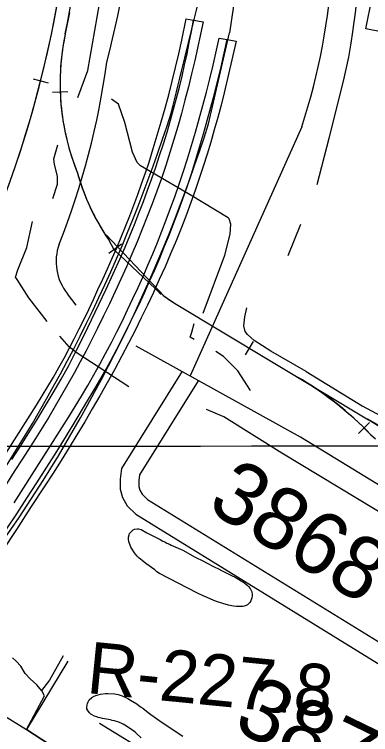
# Model space of a CAD drawing. Extents: x 3297716 to 3335574, y 688621 to 713991.
# Drawn here: x 3319601 to 3320173, y 702643 to 703800 of the extents above; entities that cross this region are included whole.
import ezdxf

# ---------------------------------------------------------------- set-up
doc = ezdxf.new("R2010")
doc.units = 0
for name, color, linetype in [('V-BLDG-OTLN', 7, 'Continuous'), ('V-BRDG-OTLN', 7, 'Continuous'), ('V-GRID-MAJR', 7, 'Continuous'), ('V-RAIL-TRAK', 7, 'Continuous'), ('V-RIVR-RANG-IDEN', 7, 'Continuous'), ('V-ROAD-CNTR', 7, 'Continuous'), ('V-SITE-VEGE', 7, 'Continuous'), ('V-SURV-IDEN', 7, 'Continuous'), ('V-TOPO-SHOR', 7, 'Continuous'), ('V-TRAN-LOCK', 7, 'Continuous')]:
    doc.layers.add(name, color=color, linetype=linetype)

msp = doc.modelspace()

# ---------------------------------------------------------------- linework, layer by layer
at = {"layer": 'V-BLDG-OTLN'}
msp.add_lwpolyline([(3320165.518631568, 703777.1784187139), (3320175.3526119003, 703828.00031707), (3320224.29251402, 703818.53033601), (3320214.458533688, 703767.7084376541)], close=True, dxfattribs=at)
at = {"layer": 'V-BRDG-OTLN'}
for points in [[(3319586.95, 703094.658), (3319636.321, 703172.558), (3319645.535, 703187.488), (3319654.573, 703202.5260000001), (3319663.433, 703217.669), (3319672.11, 703232.917), (3319680.607, 703248.262), (3319688.9220000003, 703263.706), (3319697.053, 703279.251), (3319705.001, 703294.887), (3319712.7630000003, 703310.6140000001), (3319720.336, 703326.434), (3319727.724, 703342.339), (3319734.92, 703358.33), (3319742.7830000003, 703374.96), (3319750.46, 703391.676), (3319757.96, 703408.475), (3319765.276, 703425.357), (3319772.4050000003, 703442.316), (3319779.35, 703459.356), (3319786.108, 703476.469), (3319792.68, 703493.658), (3319799.062, 703510.916), (3319805.257, 703528.2440000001), (3319811.264, 703545.64), (3319817.078, 703563.101), (3319823.867, 703584.605), (3319830.431, 703606.179), (3319836.765, 703627.818), (3319842.8740000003, 703649.519), (3319848.756, 703671.279), (3319854.409, 703693.098), (3319859.83, 703714.973), (3319865.022, 703736.899), (3319869.982, 703758.88), (3319876.6380000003, 703792.975), (3319888.514, 703790.954), (3319903.911, 703788.332), (3319890.574, 703726.274), (3319885.549, 703704.946), (3319880.289, 703683.675), (3319874.795, 703662.466), (3319869.066, 703641.321), (3319863.107, 703620.241), (3319856.916, 703599.228), (3319850.4930000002, 703578.283), (3319843.841, 703557.416), (3319836.96, 703536.627), (3319829.542, 703516.159), (3319821.915, 703495.765), (3319814.086, 703475.449), (3319806.051, 703455.211), (3319797.812, 703435.05), (3319789.372, 703414.9720000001), (3319780.732, 703394.979), (3319771.889, 703375.066), (3319762.847, 703355.246), (3319753.6040000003, 703335.517), (3319744.165, 703315.875), (3319734.529, 703296.333), (3319725.352, 703278.143), (3319715.995, 703260.0380000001), (3319706.455, 703242.034), (3319696.737, 703224.123), (3319686.841, 703206.309), (3319676.769, 703188.5920000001), (3319666.519, 703170.975), (3319656.095, 703153.462), (3319645.4960000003, 703136.0480000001), (3319634.7260000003, 703118.743), (3319623.7830000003, 703101.542), (3319612.669, 703084.453), (3319601.387, 703067.475), (3319533.7600000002, 702960.197)], [(3319596.953, 703085.284), (3319610.65, 703106.4890000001), (3319624.146, 703127.821), (3319637.438, 703149.278), (3319650.528, 703170.86), (3319663.412, 703192.5650000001), (3319676.091, 703214.388), (3319688.5640000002, 703236.331), (3319700.88, 703260.653), (3319713.015, 703285.0650000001), (3319724.961, 703309.563), (3319736.72, 703334.149), (3319748.294, 703358.817), (3319759.681, 703383.5700000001), (3319770.877, 703408.399), (3319778.69, 703426.461), (3319786.311, 703444.606), (3319793.735, 703462.831), (3319800.9620000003, 703481.138), (3319807.991, 703499.5210000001), (3319814.823, 703517.982), (3319821.452, 703536.512), (3319827.8850000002, 703555.116), (3319834.115, 703573.79), (3319840.142, 703592.527), (3319845.971, 703611.332), (3319851.593, 703630.198), (3319856.531, 703647.86), (3319861.259, 703665.5750000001), (3319865.7830000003, 703683.346), (3319870.096, 703701.167), (3319874.201, 703719.0380000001), (3319878.096, 703736.954), (3319881.778, 703754.915), (3319885.254, 703772.915), (3319888.514, 703790.954)], [(3319600.2660000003, 703015.691), (3319688.187, 703153.725), (3319698.579, 703170.41), (3319708.765, 703187.22), (3319718.747, 703204.15), (3319728.524, 703221.2000000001), (3319738.093, 703238.366), (3319747.452, 703255.645), (3319756.598, 703273.037), (3319765.534, 703290.537), (3319774.254, 703308.144), (3319782.762, 703325.855), (3319791.193, 703343.615), (3319799.436, 703361.468), (3319807.487, 703379.408), (3319815.349, 703397.437), (3319823.017, 703415.547), (3319830.492, 703433.7390000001), (3319837.775, 703452.012), (3319844.861, 703470.362), (3319851.75, 703488.786), (3319858.4450000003, 703507.283), (3319864.9420000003, 703525.854), (3319871.929, 703546.996), (3319878.7, 703568.207), (3319885.2600000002, 703589.486), (3319891.6, 703610.83), (3319897.728, 703632.238), (3319903.639, 703653.705), (3319909.332, 703675.229), (3319914.808, 703696.8150000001), (3319920.066, 703718.454), (3319929.9250000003, 703761.884), (3319942.446, 703759.752), (3319957.198, 703757.2440000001), (3319937.83, 703674.035), (3319932.7430000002, 703654.231), (3319927.44, 703634.484), (3319921.927, 703614.799), (3319916.201, 703595.177), (3319910.264, 703575.621), (3319904.116, 703556.132), (3319897.757, 703536.713), (3319891.185, 703517.367), (3319884.412, 703498.096), (3319877.426, 703478.904), (3319869.099, 703457.799), (3319860.553, 703436.781), (3319851.787, 703415.85), (3319842.803, 703395.014), (3319833.6010000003, 703374.272), (3319824.184, 703353.6240000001), (3319814.553, 703333.072), (3319804.708, 703312.625), (3319794.648, 703292.278), (3319784.377, 703272.0380000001), (3319773.0870000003, 703250.714), (3319761.606, 703229.488), (3319749.934, 703208.359), (3319738.074, 703187.338), (3319726.028, 703166.416), (3319713.795, 703145.6020000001), (3319701.376, 703124.895), (3319688.773, 703104.296), (3319675.987, 703083.81), (3319663.019, 703063.434), (3319649.8710000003, 703043.176), (3319626.919, 703008.1240000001), (3319604.1, 702972.98), (3319581.412, 702937.7490000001)], [(3319588.451, 702973.251), (3319604.8540000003, 702998.0210000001), (3319621.099, 703022.892), (3319637.186, 703047.865), (3319653.115, 703072.937), (3319668.8850000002, 703098.107), (3319684.4960000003, 703123.373), (3319699.947, 703148.736), (3319715.237, 703174.1900000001), (3319730.366, 703199.7390000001), (3319745.33, 703225.38), (3319755.095, 703243.304), (3319764.667, 703261.329), (3319774.051, 703279.453), (3319783.241, 703297.672), (3319792.238, 703315.988), (3319801.04, 703334.393), (3319809.646, 703352.888), (3319818.057, 703371.4720000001), (3319826.269, 703390.144), (3319834.2830000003, 703408.895), (3319842.098, 703427.731), (3319849.713, 703446.644), (3319857.126, 703465.635), (3319864.3370000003, 703484.7000000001), (3319871.348, 703503.836), (3319878.151, 703523.044), (3319885.108, 703544.252), (3319891.844, 703565.5260000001), (3319898.361, 703586.868), (3319904.6520000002, 703608.2760000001), (3319910.725, 703629.747), (3319916.574, 703651.278), (3319922.198, 703672.868), (3319927.598, 703694.511), (3319932.773, 703716.208), (3319937.723, 703737.958), (3319942.448, 703759.752)]]:
    msp.add_lwpolyline(points, dxfattribs=at)
at = {"layer": 'V-GRID-MAJR'}
msp.add_spline([(3301843.772, 703091.794), (3307096.381, 703095.232), (3312348.989, 703099.434), (3317601.597, 703104.4), (3322854.204, 703110.13), (3328106.81, 703116.6240000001), (3333359.415, 703123.882), (3333359.416, 703123.882)], degree=3, dxfattribs=at)
at = {"layer": 'V-RAIL-TRAK'}
for points in [[(3319590.992780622, 703523.4279262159), (3319601.607759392, 703553.6378657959), (3319611.7327391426, 703584.2958044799), (3319621.2847200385, 703614.8557433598), (3319630.3187019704, 703645.6826817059), (3319638.652685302, 703676.8026194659), (3319646.5946694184, 703707.7975574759), (3319654.019654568, 703739.0584949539), (3319660.744641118, 703770.6124318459), (3319667.0786284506, 703802.0413689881), (3319672.865616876, 703833.5543059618), (3319677.9536067, 703865.361242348), (3319713.2531785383, 703984.4955856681)], [(3319689.214584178, 703803.3903662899), (3319682.574597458, 703768.8234354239), (3319681.21860017, 703762.2594485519), (3319680.0206025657, 703755.701461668), (3319678.9346047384, 703749.1194748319), (3319677.9156067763, 703742.484488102), (3319677.0546084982, 703735.8545013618), (3319676.314609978, 703729.2385145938), (3319675.6406113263, 703722.569527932), (3319675.124612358, 703715.90554126), (3319674.7296131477, 703709.25555456), (3319674.437613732, 703702.5435679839), (3319674.2756140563, 703695.882581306), (3319674.1876142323, 703689.206594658), (3319674.2496141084, 703682.4976080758), (3319674.4396137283, 703675.8406213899), (3319674.741613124, 703669.1596347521), (3319675.1276123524, 703662.4996480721), (3319675.6626112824, 703655.808661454), (3319676.2896100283, 703649.1756747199), (3319677.0656084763, 703642.5116880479), (3319677.932606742, 703635.9057012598), (3319678.911604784, 703629.2767145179), (3319680.01860257, 703622.698727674), (3319681.246600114, 703616.1337408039), (3319682.5575974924, 703609.5907538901), (3319684.026594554, 703603.0527669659), (3319685.5775914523, 703596.5367799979), (3319687.257588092, 703590.071792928), (3319689.020584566, 703583.6288058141), (3319690.9485807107, 703577.227818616), (3319692.960576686, 703570.849831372), (3319695.062572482, 703564.529844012), (3319697.284568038, 703558.2238566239), (3319699.6355633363, 703551.9678691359), (3319702.106558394, 703545.726881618), (3319702.287558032, 703545.252882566), (3319704.0375545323, 703539.1498947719), (3319705.917550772, 703533.1219068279), (3319707.9015468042, 703527.1229188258), (3319709.966542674, 703521.1089308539), (3319712.1605382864, 703515.167942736), (3319714.4495337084, 703509.291954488), (3319716.81852897, 703503.40096627), (3319719.317523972, 703497.5839779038), (3319721.910518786, 703491.8309894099), (3319724.6195133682, 703486.0730009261), (3319727.412507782, 703480.414012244), (3319730.276502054, 703474.7740235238), (3319733.279496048, 703469.174034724), (3319736.367489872, 703463.6730457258), (3319739.5604834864, 703458.2010566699), (3319742.81347698, 703452.784067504), (3319746.206470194, 703447.4060782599), (3319748.841464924, 703443.359086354)], [(3319630.811700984, 703696.561579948), (3319655.029652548, 703690.35559236)], [(3319686.95858869, 703675.702621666), (3319661.984638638, 703674.5716239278)], [(3319832.8802968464, 703353.8362653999), (3319836.67328926, 703350.978271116), (3319760.9602302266, 703421.7916846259), (3319748.0807677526, 703446.059768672), (3319841.77827905, 703347.2862784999), (3319847.01326858, 703343.669285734), (3319852.26325808, 703340.13129281), (3319857.589247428, 703336.7272996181), (3319858.246246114, 703336.289300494), (3320169.761623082, 703149.1866747), (3320196.3515699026, 703134.19170469), (3320168.5946254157, 703149.8876732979), (3320276.169410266, 703083.328806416), (3320449.2410641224, 702983.979005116), (3320632.138698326, 702868.8952352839)], [(3319772.6884172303, 703431.3351104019), (3319752.78345704, 703416.2091406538)], [(3319858.246246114, 703336.289300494), (3320169.761623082, 703149.1866747), (3320196.3515699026, 703134.19170469)], [(3319984.508993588, 703275.0344230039), (3319971.6360193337, 703253.6034658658)], [(3320055.588851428, 703217.76153755), (3320060.433841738, 703214.949543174), (3320068.131826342, 703210.273552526), (3320075.7908110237, 703205.489562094), (3320083.33779593, 703200.5985718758), (3320090.841780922, 703195.5255820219), (3320098.196766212, 703190.3105924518), (3320105.4757516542, 703185.0256030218), (3320112.713737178, 703179.5576139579), (3320119.803722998, 703174.020625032), (3320126.815708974, 703168.339636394), (3320133.7136951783, 703162.479648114), (3320140.5006816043, 703156.5856599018), (3320147.209668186, 703150.54667198), (3320153.805654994, 703144.3286844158), (3320160.289642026, 703138.077696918), (3320166.661629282, 703131.7197096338), (3320172.918616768, 703125.1817227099), (3320181.010600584, 703118.4107362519)], [(3320171.290620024, 703144.7586835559), (3320153.6326553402, 703127.06171895)], [(3320168.5946254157, 703149.8876732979), (3320276.169410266, 703083.328806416), (3320449.2410641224, 702983.979005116), (3320632.138698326, 702868.8952352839), (3320843.5052755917, 702740.2184926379), (3320944.882072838, 702671.6586297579)]]:
    msp.add_lwpolyline(points, dxfattribs=at)
for centre, radius, start, end in [((3317640.2768731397, 704182.8016658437), 2083.832519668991, 348.54127501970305, 4.508438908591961), ((3317858.813178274, 704145.7020422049), 1840.614805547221, 324.8936472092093, 351.23928887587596), ((3320057.1833345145, 703689.1995809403), 382.9773675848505, 168.00024430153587, 202.077605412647), ((3320051.5658587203, 703643.2534041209), 362.76636221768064, 195.67306597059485, 214.3587354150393), ((3320051.5658587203, 703643.2534041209), 362.76636221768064, 234.1729354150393, 237.7981354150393), ((3319797.296815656, 702769.7806035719), 517.1089758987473, 43.41555310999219, 60.03356977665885)]:
    msp.add_arc(centre, radius, start, end, dxfattribs=at)
at = {"layer": 'V-ROAD-CNTR'}
for points in [[(3320136.778689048, 704926.277120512), (3320092.953776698, 704665.5786419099), (3320023.308915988, 704256.02946101), (3319981.8549988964, 704008.7329556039), (3319946.151070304, 703770.703431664)], [(3319912.574137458, 703624.4957240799), (3319946.151070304, 703770.703431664)], [(3320062.4518377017, 703619.60573386), (3319883.1281963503, 703219.444534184)], [(3319700.165562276, 703333.2993064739), (3319686.155590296, 703351.6012698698)], [(3321076.228810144, 702498.4639761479), (3320528.565905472, 702834.626303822), (3320060.559841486, 703121.178730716), (3319796.54836951, 703267.394438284)], [(3319870.399221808, 703227.380518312), (3319772.919416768, 703071.0268310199), (3319770.4814216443, 703053.655865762), (3319770.6614212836, 703037.7028976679), (3319774.545413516, 703024.1519247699), (3319781.8363989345, 703011.0459509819), (3319796.1283703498, 702997.3359784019), (3320223.306515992, 702734.205504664), (3320689.883582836, 702449.876073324)], [(3319895.857170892, 703211.508550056), (3319801.7433591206, 703060.554851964), (3319800.505361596, 703051.7298696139), (3319800.61336138, 703042.0828889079), (3319802.435357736, 703035.727901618), (3319805.8603508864, 703029.57191393), (3319814.586333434, 703021.1999306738), (3320238.978484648, 702759.7854535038), (3320705.6645512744, 702475.390022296)], [(3319737.6404873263, 702661.4946500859), (3320522.95691669, 702180.0016130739)]]:
    msp.add_lwpolyline(points, dxfattribs=at)
for centre, radius, start, end in [((3318545.8667193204, 704050.5199740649), 1246.9112387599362, 344.80557297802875, 358.8768063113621), ((3319081.372913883, 703938.9620420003), 1031.7481796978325, 341.9691466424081, 356.8133549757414), ((3143576.399176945, 747177.4862017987), 181572.76876804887, 346.12753275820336, 346.18436609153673), ((3318539.2479431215, 703883.4400041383), 1220.438270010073, 338.25393626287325, 352.479639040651), ((3317552.7273406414, 704370.602984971), 2412.525900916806, 325.07140994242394, 342.45473216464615), ((3317552.7273406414, 704370.602984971), 2474.985430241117, 325.07140994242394, 342.45473216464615), ((3319749.7858107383, 703403.1913272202), 81.91665868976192, 159.9503990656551, 219.0344240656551)]:
    msp.add_arc(centre, radius, start, end, dxfattribs=at)
at = {"layer": 'V-SITE-VEGE'}
msp.add_lwpolyline([(3319813.488, 702967.656), (3319823.269, 702962.816), (3319831.543, 702958.5380000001), (3319834.742, 702956.676), (3319839.256, 702954.255), (3319842.453, 702952.767), (3319845.461, 702951.093), (3319849.786, 702949.047), (3319852.609, 702947.559), (3319871.409, 702939.385), (3319891.349, 702928.588), (3319904.327, 702921.889), (3319909.592, 702919.284), (3319921.63, 702912.96), (3319928.776, 702909.4230000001), (3319933.48, 702906.814), (3319945.514, 702900.862), (3319949.653, 702898.63), (3319955.295, 702896.027), (3319970.534, 702886.899), (3319974.489, 702883.5380000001), (3319976.941, 702881.111), (3319979.58, 702877.931), (3319982.044, 702872.4990000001), (3319982.812, 702868.375), (3319982.822, 702866.31), (3319982.4620000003, 702862.931), (3319981.35, 702859.9230000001), (3319980.418, 702858.0430000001), (3319978.929, 702855.409), (3319975.194, 702851.64), (3319973.131, 702850.694), (3319969.758, 702849.74), (3319967.5100000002, 702849.355), (3319964.696, 702849.154), (3319961.88, 702849.14), (3319957.3740000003, 702849.31), (3319952.8680000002, 702849.853), (3319944.984, 702851.321), (3319935.776, 702853.719), (3319925.44, 702857.24), (3319921.116, 702858.909), (3319910.399, 702863.365), (3319904.007, 702866.153), (3319894.795, 702870.429), (3319834.041, 702902.064), (3319829.9, 702905.0480000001), (3319826.323, 702907.848), (3319812.015, 702918.295), (3319806.178, 702922.774), (3319803.541, 702925.201), (3319801.47, 702926.882), (3319798.076, 702930.056), (3319795.248, 702933.046), (3319793.5500000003, 702935.4770000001), (3319789.014, 702942.588), (3319788.068, 702944.462), (3319784.838, 702953.643), (3319784.074, 702956.6410000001), (3319784.058, 702960.584), (3319784.98, 702964.1510000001), (3319785.909, 702966.22), (3319789.27, 702969.988), (3319791.5130000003, 702972.2490000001), (3319793.759, 702973.572), (3319798.072, 702973.9670000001), (3319800.325, 702973.789), (3319802.392, 702973.4230000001), (3319804.272, 702972.681)], close=True, dxfattribs=at)
msp.add_lwpolyline([(3319804.698, 702637.866), (3319797.536, 702644.778), (3319795.086, 702647.0210000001), (3319792.639, 702649.077), (3319781.1580000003, 702656.718), (3319775.327, 702659.882), (3319768.37, 702663.042), (3319761.606, 702665.264), (3319757.661, 702665.997), (3319755.0300000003, 702666.9230000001), (3319742.258, 702669.121), (3319738.502, 702670.042), (3319735.307, 702670.966), (3319733.052, 702671.707), (3319729.669, 702673.006), (3319723.4620000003, 702676.356), (3319721.578, 702678.224), (3319718.747, 702681.777), (3319717.418, 702684.962), (3319717.035, 702687.024), (3319717.7660000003, 702691.157), (3319718.5100000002, 702693.035), (3319719.435, 702695.855), (3319720.736, 702699.05), (3319725.223, 702702.8250000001), (3319728.967, 702704.903), (3319731.7770000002, 702706.042), (3319739.086, 702708.139), (3319746.963, 702709.2980000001), (3319751.0870000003, 702709.505), (3319761.9760000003, 702708.8030000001), (3319767.801, 702707.515), (3319774.1890000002, 702705.479), (3319783.214, 702701.201), (3319787.353, 702698.78), (3319797.327, 702692.632), (3319803.352, 702688.153), (3319807.116, 702685.542), (3319815.589, 702678.636), (3319819.732, 702675.463), (3319838.178, 702662.971), (3319871.303, 702640.787)], dxfattribs=at)
at = {"layer": 'V-TOPO-SHOR'}
msp.add_line((3320040.734, 703412.954), (3320060.884, 703463.2390000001), dxfattribs=at)
for points in [[(3319702.515, 703666.706), (3319718.927, 703710.295), (3319737.7770000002, 703817.272), (3319746.616, 703897.478), (3319753.588, 703983.206), (3319749.549, 704052.09)], [(3320086.914, 703527.251), (3320106.3540000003, 703601.299), (3320129.4760000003, 703693.0650000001), (3320138.038, 703731.4180000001), (3320141.94, 703754.108), (3320144.649, 703772.188), (3320149.347, 703807.006), (3320153.97, 703859.0430000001), (3320155.379, 703897.243), (3320159.5300000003, 703946.247)], [(3319904.091, 703320.264), (3319938.881, 703413.356), (3319947.585, 703447.103), (3319948.727, 703463.233), (3319945.799, 703471.781), (3319943.947, 703473.616), (3319882.9620000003, 703510.187), (3319803.498, 703556.81), (3319797.943, 703562.313), (3319790.495, 703578.863), (3319778.293, 703626.7220000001), (3319768.018, 703656.16), (3319756.893, 703664.1950000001)], [(3319662.73, 703504.344), (3319670.025, 703527.62), (3319669.964, 703540.52), (3319665.272, 703558.927), (3319664.305, 703568.137), (3319670.619, 703590.997)], [(3319653.518, 703307.112), (3319623.886, 703344.957), (3319605.319, 703374.356), (3319602.538, 703378.03), (3319606.169, 703390.025), (3319620.742, 703426.029), (3319629.733, 703467.331)], [(3320069.318, 703226.846), (3320012.789, 703259.451), (3319986.163, 703276.308), (3319975.208, 703285.839), (3319971.548, 703290.916), (3319969.447, 703299.9990000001), (3319970.717, 703314.677), (3319974.1720000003, 703328.757)], [(3319889.546, 703277.809), (3319883.109, 703281.669), (3319885.835, 703289.976), (3319889.4250000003, 703303.609)], [(3319784.857, 703201.76), (3319701.704, 703255.942), (3319688.756, 703266.0160000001), (3319673.9020000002, 703283.25)], [(3319980.23, 703196.225), (3319959.842, 703227.6630000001), (3319936.697, 703250.591), (3319924.651, 703258.623)], [(3320069.318, 703226.846), (3320159.546, 703171.698), (3320211.279, 703143.493), (3320238.464, 703130.39), (3320255.6920000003, 703124.5160000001), (3320278.216, 703118.007), (3320299.404, 703113.475), (3320328.541, 703107.657), (3320356.345, 703103.817), (3320383.477, 703101.961)], [(3320295.669, 702934.167), (3320180.188, 703004.784), (3320030.492, 703095.305), (3319937.1520000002, 703153.841), (3319909.4220000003, 703165.484)], [(3319679.2090000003, 702769.661), (3319657.485, 702730.888), (3319644.593, 702714.158)], [(3319572.25, 702577), (3319690.968, 702504.623), (3319740.12, 702525.193), (3319741.728, 702571.5970000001), (3319693.93, 702599.294), (3319695.588, 702602.133), (3319620.329, 702651.573), (3319649.003, 702705.671), (3319644.878, 702713.826), (3319644.593, 702714.158), (3319636.657, 702723.327), (3319626.395, 702732.818), (3319618.178, 702741.634), (3319611.311, 702753.185), (3319603.779, 702761.324), (3319597.62, 702766.747)]]:
    msp.add_lwpolyline(points, dxfattribs=at)
at = {"layer": 'V-TRAN-LOCK'}
for points in [[(3319125.63, 702965.827), (3319202.3850000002, 702907.213), (3319429.7090000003, 702769.139), (3319620.329, 702651.573)], [(3319686.661, 702761.019), (3319620.329, 702651.573), (3319695.588, 702602.133)]]:
    msp.add_lwpolyline(points, dxfattribs=at)

# ---------------------------------------------------------------- texts
at = {"layer": 'V-RIVR-RANG-IDEN'}
msp.add_text('R-227.8', height=82.999998, rotation=354.3307189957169, dxfattribs=at).set_placement((3319715.237, 702710.2760000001))
at = {"layer": 'V-SURV-IDEN'}
for s, rotation, p in [('3868+87.5', 328.40650236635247, (3319907.4721683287, 703006.3701653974)), ('3870+12.4', 334.0687474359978, (3319949.613224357, 702652.8376760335))]:
    msp.add_text(s, height=100.00000000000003, rotation=rotation, dxfattribs=at).set_placement(p)

doc.saveas('drawing.dxf')
